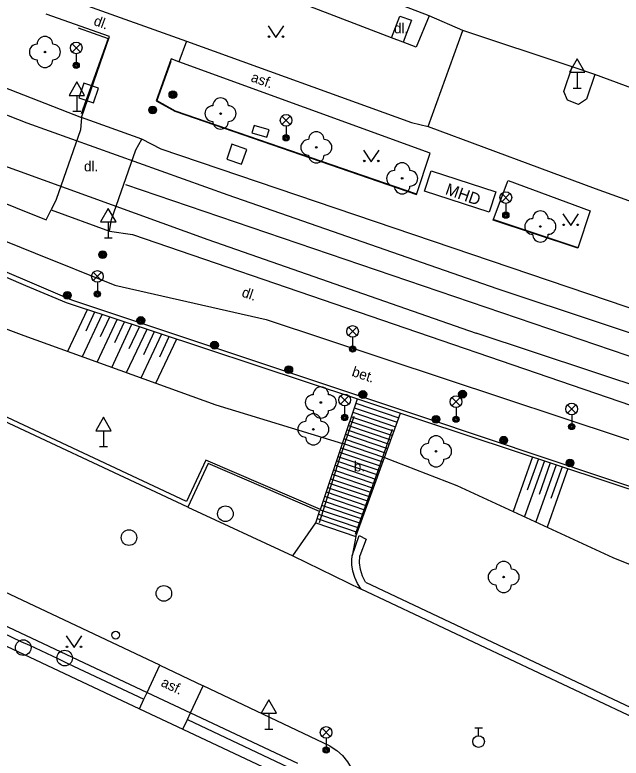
# Model space of a CAD drawing. Extents: x -600309 to -598967, y -1161267 to -1160292.
# Drawn here: x -600260.71 to -600221.77, y -1161100.01 to -1161052.3 of the extents above; entities that cross this region are included whole.
import ezdxf

# ---------------------------------------------------------------- set-up
doc = ezdxf.new("R2010")
doc.units = 0
for name, color, linetype in [('Level 10', 7, 'Continuous'), ('Level 11', 7, 'Continuous'), ('Level 13', 7, 'Continuous'), ('Level 14', 7, 'Continuous'), ('Level 15', 7, 'Continuous'), ('Level 22', 7, 'Continuous'), ('Level 24', 7, 'Continuous'), ('Level 25', 7, 'Continuous'), ('Level 26', 7, 'Continuous'), ('Level 27', 7, 'Continuous'), ('Level 28', 7, 'Continuous'), ('Level 33', 7, 'Continuous'), ('Level 34', 7, 'Continuous'), ('Level 36', 7, 'Continuous'), ('Level 40', 7, 'Continuous'), ('Level 41', 7, 'Continuous'), ('Level 5', 7, 'Continuous'), ('Level 7', 7, 'Continuous'), ('Level 9', 7, 'Continuous')]:
    doc.layers.add(name, color=color, linetype=linetype)

msp = doc.modelspace()

# ---------------------------------------------------------------- linework, layer by layer
at = {"layer": 'Level 10'}
for points in [[(-600234.1, -1161052.36), (-600251.9099, -1161045.56), (-600252.89, -1161045.28), (-600253.76, -1161044.95)], [(-600231.94, -1161053.31), (-600234.1, -1161052.36)], [(-600224.9099, -1161055.65), (-600231.94, -1161053.31)], [(-600223.46, -1161056.14), (-600224.9099, -1161055.65)], [(-600204.9699, -1161063.21), (-600218.94, -1161057.81), (-600223.46, -1161056.14)], [(-600249.61, -1161083.9099), (-600264.15, -1161077.1)], [(-600249.61, -1161083.9099), (-600242.86, -1161087.03)], [(-600242.86, -1161087.03), (-600238.46, -1161089.1599)], [(-600251.39, -1161094.05), (-600262.17, -1161088.98)], [(-600194.6599, -1161109.84), (-600238.46, -1161089.1599)], [(-600251.39, -1161094.05), (-600248.61, -1161095.37)], [(-600240.46, -1161099.25), (-600248.61, -1161095.37)], [(-600240.46, -1161099.25), (-600240.03, -1161099.52), (-600239.6599, -1161099.85), (-600239.34, -1161100.25), (-600239.1, -1161100.69), (-600238.94, -1161101.17), (-600238.87, -1161101.67), (-600238.88, -1161102.18), (-600238.9699, -1161102.67)]]:
    msp.add_lwpolyline(points, dxfattribs=at)
at = {"layer": 'Level 11'}
for points in [[(-600308.541, -1161031.8538), (-600300.81, -1161036.6599), (-600298.3408, -1161038.1005), (-600280.67, -1161048.4099), (-600267.52, -1161054.57), (-600256.42, -1161058.89)], [(-600236.52, -1161053.77), (-600252.54, -1161047.62)], [(-600253.2, -1161047.81), (-600255.14, -1161048.48), (-600256.34, -1161051.61), (-600249.69, -1161053.99)], [(-600254.63, -1161053.7), (-600258.7, -1161052.25)], [(-600236.52, -1161053.77), (-600235.98, -1161052.38), (-600235.23, -1161052.65), (-600235.78, -1161054.05)], [(-600234.1, -1161052.36), (-600234.94, -1161054.38), (-600235.78, -1161054.05)], [(-600234.1599, -1161059.4699), (-600231.94, -1161053.31)], [(-600256.42, -1161058.89), (-600254.63, -1161053.7)], [(-600235.78, -1161054.05), (-600236.52, -1161053.77)], [(-600249.69, -1161053.99), (-600250.17, -1161055.31)], [(-600249.69, -1161053.99), (-600235.24, -1161059.2199), (-600234.1599, -1161059.4699)], [(-600284.06, -1161054.38), (-600276.71, -1161057.9699), (-600268.4699, -1161061.55), (-600258.71, -1161065.46), (-600258.38, -1161064.83)], [(-600250.17, -1161055.31), (-600250.67, -1161055.13), (-600251.63, -1161057.82)], [(-600234.9099, -1161063.83), (-600234.0506, -1161061.2422), (-600234.03, -1161061.18), (-600250.17, -1161055.31)], [(-600223.46, -1161056.14), (-600224.01, -1161057.71), (-600224.51, -1161058.05), (-600225.23, -1161057.79), (-600225.46, -1161057.23), (-600224.9099, -1161055.65)], [(-600285.04, -1161056.64), (-600263.82, -1161065.82), (-600259.414, -1161067.597), (-600254.3, -1161069.6599), (-600244.58, -1161071.85), (-600210.34, -1161083.21)], [(-600251.63, -1161057.82), (-600250.43, -1161058.48), (-600234.9099, -1161063.83)], [(-600256.42, -1161058.89), (-600256.49, -1161059.68), (-600258.05, -1161064.15), (-600258.38, -1161064.83)], [(-600252.56, -1161060.28), (-600256.42, -1161058.89)], [(-600234.1599, -1161059.4699), (-600223.45, -1161063.46), (-600187.75, -1161076.28), (-600169.83, -1161082.74), (-600163.05, -1161085.42), (-600151.88, -1161089.87)], [(-600254.64, -1161066.18), (-600254.51, -1161065.44), (-600252.94, -1161060.96), (-600252.56, -1161060.28)], [(-600206.9, -1161073.28), (-600207.69, -1161075.71), (-600251.31, -1161060.93), (-600252.56, -1161060.28)], [(-600234.4, -1161063.62), (-600233.98, -1161062.32), (-600229.83, -1161063.67), (-600230.25, -1161064.9699), (-600234.4, -1161063.62)], [(-600229.99, -1161065.48), (-600229.0708, -1161063.0128), (-600229.04, -1161062.93), (-600223.76, -1161064.88), (-600224.55, -1161067.29), (-600229.99, -1161065.48)], [(-600258.38, -1161064.83), (-600254.64, -1161066.18)], [(-600254.64, -1161066.18), (-600253.1599, -1161066.4), (-600209.68, -1161081.29)], [(-600249.68, -1161083.55), (-600285.25, -1161066.88)], [(-600239.67, -1161079.82), (-600238.71, -1161076.96)], [(-600238.9099, -1161077.53), (-600236.1599, -1161078.46)], [(-600238.81, -1161077.24), (-600236.05, -1161078.18)], [(-600239.1, -1161078.1), (-600236.36, -1161079.02)], [(-600239, -1161077.81), (-600236.26, -1161078.74)], [(-600236.9699, -1161080.71), (-600235.94, -1161077.87)], [(-600239.29, -1161078.6599), (-600236.56, -1161079.59)], [(-600239.19, -1161078.38), (-600236.46, -1161079.3)], [(-600239.38, -1161078.95), (-600236.67, -1161079.87)], [(-600239.57, -1161079.52), (-600236.87, -1161080.43)], [(-600239.48, -1161079.23), (-600236.77, -1161080.15)], [(-600241.09, -1161084.05), (-600239.67, -1161079.82)], [(-600239.77, -1161080.09), (-600237.08, -1161081)], [(-600239.67, -1161079.8), (-600236.98, -1161080.71)], [(-600239.86, -1161080.37), (-600237.18, -1161081.28)], [(-600248.45, -1161080.88), (-600249.68, -1161083.55)], [(-600241.09, -1161084.05), (-600248.45, -1161080.88)], [(-600240.05, -1161080.94), (-600237.39, -1161081.84)], [(-600239.96, -1161080.6599), (-600237.28, -1161081.56)], [(-600238.82, -1161085.79), (-600236.9699, -1161080.71)], [(-600248.3, -1161081.11), (-600249.61, -1161083.9099)], [(-600241.14, -1161084.19), (-600248.3, -1161081.11)], [(-600240.24, -1161081.51), (-600237.59, -1161082.4099)], [(-600240.15, -1161081.2199), (-600237.49, -1161082.12)], [(-600240.34, -1161081.79), (-600237.69, -1161082.69)], [(-600240.53, -1161082.36), (-600237.9, -1161083.25)], [(-600240.43, -1161082.08), (-600237.8, -1161082.9699)], [(-600240.7199, -1161082.93), (-600238.1, -1161083.82)], [(-600240.63, -1161082.65), (-600238, -1161083.53)], [(-600240.82, -1161083.21), (-600238.2, -1161084.1)], [(-600241.01, -1161083.78), (-600238.4099, -1161084.6599)], [(-600240.9099, -1161083.5), (-600238.31, -1161084.38)], [(-600241.39, -1161084.92), (-600241.14, -1161084.19)], [(-600241.2, -1161084.35), (-600238.62, -1161085.23)], [(-600241.14, -1161084.19), (-600241.09, -1161084.05)], [(-600241.1, -1161084.07), (-600238.51, -1161084.94)], [(-600241.29, -1161084.64), (-600238.7199, -1161085.51)], [(-600242.86, -1161087.03), (-600241.39, -1161084.92)], [(-600241.39, -1161084.92), (-600238.82, -1161085.79)], [(-600239.05, -1161087.03), (-600238.6, -1161085.73)], [(-600238.82, -1161085.79), (-600239.05, -1161087.03)], [(-600238.6, -1161085.73), (-600238.14, -1161085.95)], [(-600238.14, -1161085.95), (-600238.55, -1161087.03)], [(-600238.46, -1161089.1599), (-600238.7, -1161088.81), (-600238.88, -1161088.42), (-600239, -1161088.02), (-600239.06, -1161087.6), (-600239.07, -1161087.31), (-600239.05, -1161087.03)], [(-600238.2, -1161088.73), (-600238.39, -1161088.33), (-600238.51, -1161087.9099), (-600238.57, -1161087.4699), (-600238.55, -1161087.03)], [(-600238.2, -1161088.73), (-600151.04, -1161129.87)], [(-600263, -1161090.74), (-600252.2199, -1161095.8)], [(-600263.2, -1161091.1599), (-600260.32, -1161092.52)], [(-600260.32, -1161092.52), (-600259.77, -1161092.77)], [(-600259.77, -1161092.77), (-600257.94, -1161093.63)], [(-600257.94, -1161093.63), (-600257.31, -1161093.93)], [(-600257.31, -1161093.93), (-600252.42, -1161096.23)], [(-600252.2199, -1161095.8), (-600251.39, -1161094.05)], [(-600252.42, -1161096.23), (-600252.2199, -1161095.8)], [(-600252.2199, -1161095.8), (-600249.43, -1161097.11)], [(-600249.43, -1161097.11), (-600248.61, -1161095.37)], [(-600252.71, -1161096.85), (-600252.42, -1161096.23)], [(-600249.63, -1161097.54), (-600249.43, -1161097.11)], [(-600249.43, -1161097.11), (-600242.56, -1161100.34)], [(-600249.92, -1161098.1599), (-600249.63, -1161097.54)], [(-600249.63, -1161097.54), (-600243.15, -1161100.59)]]:
    msp.add_lwpolyline(points, dxfattribs=at)
at = {"layer": 'Level 13'}
for points in [[(-600229.73, -1161069.89), (-600247.01, -1161063.87), (-600259.93, -1161059.26), (-600262.45, -1161058.28)], [(-600263.57, -1161061.2), (-600248.31, -1161066.73), (-600231.08, -1161072.74)], [(-600196.5, -1161080.93), (-600229.73, -1161069.89)], [(-600197.49, -1161083.87), (-600231.08, -1161072.74)]]:
    msp.add_lwpolyline(points, dxfattribs=at)
at = {"layer": 'Level 14'}
for points in [[(-600283.43, -1161063), (-600278.82, -1161064.92), (-600270.62, -1161068.98), (-600260.14, -1161072.88), (-600247.81, -1161077.34), (-600239.67, -1161079.82)], [(-600236.9699, -1161080.71), (-600232.33, -1161082.51), (-600222.31, -1161087.13), (-600204.6599, -1161094.26), (-600196.64, -1161097.2199)]]:
    msp.add_lwpolyline(points, dxfattribs=at)
at = {"layer": 'Level 15'}
for points in [[(-600257.31, -1161073.9), (-600256.05, -1161071.21)], [(-600256.14, -1161072.58), (-600255.57, -1161071.37)], [(-600256.37, -1161074.24), (-600255.1, -1161071.53)], [(-600255.42, -1161074.59), (-600254.14, -1161071.85)], [(-600255.21, -1161072.96), (-600254.61, -1161071.69)], [(-600254.48, -1161074.93), (-600253.19, -1161072.1599)], [(-600254.29, -1161073.34), (-600253.6599, -1161072)], [(-600253.36, -1161073.73), (-600252.7, -1161072.32)], [(-600253.53, -1161075.27), (-600252.2199, -1161072.48)], [(-600252.59, -1161075.61), (-600251.27, -1161072.79)], [(-600252.43, -1161074.1), (-600251.75, -1161072.64)], [(-600251.65, -1161075.95), (-600250.31, -1161073.11)], [(-600251.4, -1161074.25), (-600250.79, -1161072.96)], [(-600227.46, -1161080.68), (-600228.71, -1161084.18)], [(-600226.7, -1161080.93), (-600227.98, -1161084.51)], [(-600227.08, -1161080.8), (-600227.8, -1161082.82)], [(-600225.95, -1161081.18), (-600227.25, -1161084.85)], [(-600226.33, -1161081.06), (-600227.05, -1161083.09)], [(-600225.19, -1161081.43), (-600226.52, -1161085.19)], [(-600225.57, -1161081.31), (-600226.3, -1161083.35)]]:
    msp.add_lwpolyline(points, dxfattribs=at)
at = {"layer": 'Level 22'}
for centre in [(-600258.78, -1161054.69), (-600247.5, -1161058.64), (-600241.35, -1161060.81), (-600235.84, -1161062.8), (-600226.96, -1161065.89), (-600241.06, -1161077.19), (-600241.54, -1161078.9099), (-600233.6599, -1161080.32), (-600229.32, -1161088.39)]:
    msp.add_circle(centre, 0.05, dxfattribs=at)
for centre, start, end in [((-600258.78, -1161054.19), 0, 180), ((-600259.28, -1161054.69), 90, 270), ((-600258.28, -1161054.69), 270, 90), ((-600258.78, -1161055.19), 180, 0), ((-600247.5, -1161058.14), 0, 180), ((-600248, -1161058.64), 90, 270), ((-600247, -1161058.64), 270, 90), ((-600247.5, -1161059.14), 180, 0), ((-600241.35, -1161060.31), 0, 180), ((-600241.85, -1161060.81), 90, 270), ((-600240.85, -1161060.81), 270, 90), ((-600241.35, -1161061.31), 180, 0), ((-600235.84, -1161062.3), 0, 180), ((-600236.34, -1161062.8), 90, 270), ((-600235.34, -1161062.8), 270, 90), ((-600235.84, -1161063.3), 180, 0), ((-600226.96, -1161065.39), 0, 180), ((-600227.46, -1161065.89), 90, 270), ((-600226.46, -1161065.89), 270, 90), ((-600226.96, -1161066.39), 180, 0), ((-600241.06, -1161076.69), 0, 180), ((-600241.56, -1161077.19), 90, 270), ((-600240.56, -1161077.19), 270, 90), ((-600241.06, -1161077.69), 180, 0), ((-600241.54, -1161078.4099), 0, 180), ((-600242.04, -1161078.9099), 90, 270), ((-600241.04, -1161078.9099), 270, 90), ((-600241.54, -1161079.4099), 180, 0), ((-600233.6599, -1161079.82), 0, 180), ((-600234.1599, -1161080.32), 90, 270), ((-600233.1599, -1161080.32), 270, 90), ((-600233.6599, -1161080.82), 180, 0), ((-600229.32, -1161087.89), 0, 180), ((-600229.82, -1161088.39), 90, 270), ((-600228.82, -1161088.39), 270, 90), ((-600229.32, -1161088.89), 180, 0)]:
    msp.add_arc(centre, 0.5, start, end, dxfattribs=at)
at = {"layer": 'Level 24'}
msp.add_lwpolyline([(-600245.4909, -1161059.8748), (-600244.5336, -1161060.1638), (-600244.3891, -1161059.6852), (-600245.3464, -1161059.3962)], close=True, dxfattribs=at)
at = {"layer": 'Level 25'}
for centre, radius in [((-600250.56, -1161057.43), 0.25), ((-600250.56, -1161057.43), 0.2), ((-600250.56, -1161057.43), 0.15), ((-600250.56, -1161057.43), 0.1), ((-600250.56, -1161057.43), 0.05), ((-600251.86, -1161058.4099), 0.25), ((-600251.86, -1161058.4099), 0.2), ((-600251.86, -1161058.4099), 0.15), ((-600251.86, -1161058.4099), 0.1), ((-600251.86, -1161058.4099), 0.05), ((-600255.07, -1161067.7), 0.25), ((-600255.07, -1161067.7), 0.2), ((-600255.07, -1161067.7), 0.15), ((-600255.07, -1161067.7), 0.1), ((-600255.07, -1161067.7), 0.05), ((-600257.34, -1161070.31), 0.25), ((-600257.34, -1161070.31), 0.2), ((-600257.34, -1161070.31), 0.15), ((-600257.34, -1161070.31), 0.1), ((-600257.34, -1161070.31), 0.05), ((-600252.62, -1161071.92), 0.25), ((-600252.62, -1161071.92), 0.2), ((-600252.62, -1161071.92), 0.15), ((-600252.62, -1161071.92), 0.1), ((-600252.62, -1161071.92), 0.05), ((-600247.89, -1161073.51), 0.25), ((-600247.89, -1161073.51), 0.2), ((-600247.89, -1161073.51), 0.15), ((-600247.89, -1161073.51), 0.1), ((-600247.89, -1161073.51), 0.05), ((-600243.12, -1161075.08), 0.25), ((-600243.12, -1161075.08), 0.2), ((-600243.12, -1161075.08), 0.15), ((-600243.12, -1161075.08), 0.1), ((-600243.12, -1161075.08), 0.05), ((-600238.36, -1161076.67), 0.25), ((-600238.36, -1161076.67), 0.2), ((-600238.36, -1161076.67), 0.15), ((-600238.36, -1161076.67), 0.1), ((-600238.36, -1161076.67), 0.05), ((-600231.96, -1161076.65), 0.25), ((-600231.96, -1161076.65), 0.2), ((-600231.96, -1161076.65), 0.15), ((-600231.96, -1161076.65), 0.1), ((-600231.96, -1161076.65), 0.05), ((-600233.6599, -1161078.27), 0.25), ((-600233.6599, -1161078.27), 0.2), ((-600233.6599, -1161078.27), 0.15), ((-600233.6599, -1161078.27), 0.1), ((-600233.6599, -1161078.27), 0.05), ((-600229.32, -1161079.61), 0.25), ((-600229.32, -1161079.61), 0.2), ((-600229.32, -1161079.61), 0.15), ((-600229.32, -1161079.61), 0.1), ((-600229.32, -1161079.61), 0.05), ((-600225.06, -1161081.07), 0.25), ((-600225.06, -1161081.07), 0.2), ((-600225.06, -1161081.07), 0.15), ((-600225.06, -1161081.07), 0.1), ((-600225.06, -1161081.07), 0.05)]:
    msp.add_circle(centre, radius, dxfattribs=at)
at = {"layer": 'Level 26'}
for points in [[(-600256.6068, -1161057.6272), (-600255.6627, -1161057.9569), (-600255.333, -1161057.0128), (-600256.2771, -1161056.6831)], [(-600247.0969, -1161061.5572), (-600246.1528, -1161061.8869), (-600245.8231, -1161060.9428), (-600246.7672, -1161060.6131)]]:
    msp.add_lwpolyline(points, close=True, dxfattribs=at)
at = {"layer": 'Level 27'}
for centre in [(-600247.19, -1161084.33), (-600253.38, -1161085.86), (-600251.14, -1161089.44), (-600260.17, -1161092.92), (-600257.51, -1161093.59)]:
    msp.add_circle(centre, 0.5, dxfattribs=at)
at = {"layer": 'Level 28'}
for p, q in [((-600231.18, -1161098.075), (-600230.68, -1161098.075)), ((-600230.93, -1161098.575), (-600230.93, -1161098.075))]:
    msp.add_line(p, q, dxfattribs=at)
for centre, radius in [((-600254.24, -1161092.12), 0.25), ((-600230.93, -1161098.95), 0.375)]:
    msp.add_circle(centre, radius, dxfattribs=at)
at = {"layer": 'Level 33'}
for p, q in [((-600257.035, -1161054.69), (-600256.505, -1161054.16)), ((-600257.035, -1161054.16), (-600256.505, -1161054.69)), ((-600256.77, -1161054.8), (-600256.77, -1161055.55)), ((-600243.555, -1161059.34), (-600243.025, -1161058.81)), ((-600243.555, -1161058.81), (-600243.025, -1161059.34)), ((-600243.29, -1161059.45), (-600243.29, -1161060.2)), ((-600229.445, -1161064.2999), (-600228.915, -1161063.7699)), ((-600229.445, -1161063.7699), (-600228.915, -1161064.2999)), ((-600229.18, -1161064.4099), (-600229.18, -1161065.1599)), ((-600255.6749, -1161069.3599), (-600255.1449, -1161068.8299)), ((-600255.6749, -1161068.8299), (-600255.1449, -1161069.3599)), ((-600255.4099, -1161069.4699), (-600255.4099, -1161070.2199)), ((-600239.285, -1161072.89), (-600238.755, -1161072.36)), ((-600239.285, -1161072.36), (-600238.755, -1161072.89)), ((-600239.02, -1161073), (-600239.02, -1161073.75)), ((-600239.795, -1161077.29), (-600239.265, -1161076.76)), ((-600239.795, -1161076.76), (-600239.265, -1161077.29)), ((-600232.645, -1161077.4), (-600232.115, -1161076.87)), ((-600232.645, -1161076.87), (-600232.115, -1161077.4)), ((-600239.53, -1161077.4), (-600239.53, -1161078.15)), ((-600232.38, -1161077.51), (-600232.38, -1161078.26)), ((-600225.215, -1161077.87), (-600224.685, -1161077.34)), ((-600225.215, -1161077.34), (-600224.685, -1161077.87)), ((-600224.95, -1161077.98), (-600224.95, -1161078.73)), ((-600240.9849, -1161098.63), (-600240.4549, -1161098.1)), ((-600240.9849, -1161098.1), (-600240.4549, -1161098.63)), ((-600240.7199, -1161098.74), (-600240.7199, -1161099.49))]:
    msp.add_line(p, q, dxfattribs=at)
for centre, radius in [((-600256.77, -1161054.425), 0.375), ((-600256.77, -1161055.55), 0.2), ((-600256.77, -1161055.55), 0.1445), ((-600256.77, -1161055.55), 0.0876), ((-600243.29, -1161059.075), 0.375), ((-600243.29, -1161060.2), 0.2), ((-600243.29, -1161060.2), 0.1445), ((-600243.29, -1161060.2), 0.0876), ((-600229.18, -1161064.0349), 0.375), ((-600229.18, -1161065.1599), 0.2), ((-600229.18, -1161065.1599), 0.1445), ((-600229.18, -1161065.1599), 0.0876), ((-600255.4099, -1161069.0949), 0.375), ((-600255.4099, -1161070.2199), 0.2), ((-600255.4099, -1161070.2199), 0.1445), ((-600255.4099, -1161070.2199), 0.0876), ((-600239.02, -1161072.625), 0.375), ((-600239.02, -1161073.75), 0.2), ((-600239.02, -1161073.75), 0.1445), ((-600239.02, -1161073.75), 0.0876), ((-600239.53, -1161077.025), 0.375), ((-600232.38, -1161077.135), 0.375), ((-600224.95, -1161077.605), 0.375), ((-600239.53, -1161078.15), 0.2), ((-600239.53, -1161078.15), 0.1445), ((-600239.53, -1161078.15), 0.0876), ((-600232.38, -1161078.26), 0.2), ((-600232.38, -1161078.26), 0.1445), ((-600232.38, -1161078.26), 0.0876), ((-600224.95, -1161078.73), 0.2), ((-600224.95, -1161078.73), 0.1445), ((-600224.95, -1161078.73), 0.0876), ((-600240.7199, -1161098.365), 0.375), ((-600240.7199, -1161099.49), 0.2), ((-600240.7199, -1161099.49), 0.1445), ((-600240.7199, -1161099.49), 0.0876)]:
    msp.add_circle(centre, radius, dxfattribs=at)
at = {"layer": 'Level 34'}
for p, q in [((-600224.6, -1161055.992), (-600224.6, -1161057.01)), ((-600224.85, -1161057.01), (-600224.35, -1161057.01)), ((-600256.73, -1161057.472), (-600256.73, -1161058.49)), ((-600256.98, -1161058.49), (-600256.48, -1161058.49)), ((-600254.71, -1161065.592), (-600254.71, -1161066.61)), ((-600254.96, -1161066.61), (-600254.46, -1161066.61)), ((-600255.02, -1161079.002), (-600255.02, -1161080.02)), ((-600255.27, -1161080.02), (-600254.77, -1161080.02)), ((-600244.4, -1161097.132), (-600244.4, -1161098.15)), ((-600244.65, -1161098.15), (-600244.15, -1161098.15))]:
    msp.add_line(p, q, dxfattribs=at)
for points in [[(-600225.1, -1161055.992), (-600224.1, -1161055.992), (-600224.6, -1161055.126)], [(-600257.23, -1161057.472), (-600256.23, -1161057.472), (-600256.73, -1161056.606)], [(-600255.21, -1161065.592), (-600254.21, -1161065.592), (-600254.71, -1161064.726)], [(-600255.52, -1161079.002), (-600254.52, -1161079.002), (-600255.02, -1161078.136)], [(-600244.9, -1161097.132), (-600243.9, -1161097.132), (-600244.4, -1161096.266)]]:
    msp.add_lwpolyline(points, close=True, dxfattribs=at)
at = {"layer": 'Level 36'}
for points in [[(-600244.44, -1161053), (-600243.94, -1161053.75), (-600243.44, -1161053)], [(-600238.32, -1161060.98), (-600237.82, -1161061.73), (-600237.32, -1161060.98)], [(-600225.51, -1161065.08), (-600225.01, -1161065.83), (-600224.51, -1161065.08)], [(-600257.4099, -1161092.17), (-600256.9099, -1161092.92), (-600256.4099, -1161092.17)]]:
    msp.add_lwpolyline(points, dxfattribs=at)
for centre in [(-600244.3902, -1161053.6998), (-600243.4908, -1161053.6998), (-600238.2702, -1161061.6798), (-600237.3708, -1161061.6798), (-600225.4602, -1161065.7798), (-600224.5608, -1161065.7798), (-600257.3601, -1161092.8698), (-600256.4607, -1161092.8698)]:
    msp.add_circle(centre, 0.05, dxfattribs=at)
at = {"layer": 'Level 5'}
for points in [[(-600263.49, -1161091.78), (-600252.71, -1161096.85)], [(-600252.71, -1161096.85), (-600249.92, -1161098.1599)], [(-600249.92, -1161098.1599), (-600244.05, -1161100.92)]]:
    msp.add_lwpolyline(points, dxfattribs=at)
at = {"layer": 'Level 7'}
for points in [[(-600282.42, -1161060.86), (-600281.82, -1161060.06), (-600259.9298, -1161069.3821), (-600257.07, -1161070.6), (-600234.33, -1161078.18), (-600211.48, -1161085.84), (-600211.4099, -1161085.98)], [(-600282.42, -1161060.86), (-600282.14, -1161060.99), (-600281.8, -1161060.3), (-600264.57, -1161067.73), (-600260.03, -1161069.67), (-600257.42, -1161070.76), (-600256.51, -1161071.06), (-600255, -1161071.56), (-600238.71, -1161076.96)], [(-600238.71, -1161076.96), (-600235.94, -1161077.87)], [(-600235.94, -1161077.87), (-600234.59, -1161078.32), (-600213.95, -1161085.15), (-600211.4099, -1161085.98)]]:
    msp.add_lwpolyline(points, dxfattribs=at)
at = {"layer": 'Level 9'}
for points in [[(-600256.64, -1161053.13), (-600254.7199, -1161053.83), (-600256.45, -1161058.6599)], [(-600250.7, -1161055.29), (-600251.6, -1161057.81), (-600250.4099, -1161058.46), (-600234.98, -1161063.77)], [(-600198.25, -1161082.04), (-600253.59, -1161063.21)], [(-600229.94, -1161065.43), (-600224.55, -1161067.23)], [(-600238.94, -1161078.08), (-600239.88, -1161080.84), (-600241.17, -1161084.92)], [(-600236.4699, -1161078.9099), (-600237.43, -1161081.64), (-600238.86, -1161085.67)]]:
    msp.add_lwpolyline(points, dxfattribs=at)

# ---------------------------------------------------------------- texts
at = {"layer": 'Level 40'}
for s, rotation, p in [('dl.', 339.77, (-600255.7, -1161052.94)), ('asf.', 340.35, (-600245.6, -1161056.56)), ('dl.', 340.8, (-600246.19, -1161070.37)), ('bet.', 341.55, (-600239.12, -1161075.4699)), ('asf.', 334.84, (-600251.38, -1161095.37))]:
    msp.add_text(s, height=0.65, rotation=rotation, dxfattribs=at).set_placement(p)
for s, p in [('dl.', (-600236.36, -1161053.49)), ('dl.', (-600256.27, -1161062.35)), ('b.', (-600238.94, -1161081.61))]:
    msp.add_text(s, height=0.65, dxfattribs=at).set_placement(p)
at = {"layer": 'Level 41'}
msp.add_text('MHD', height=0.75, rotation=340.68, dxfattribs=at).set_placement((-600233.12, -1161063.8))

doc.saveas('drawing.dxf')
